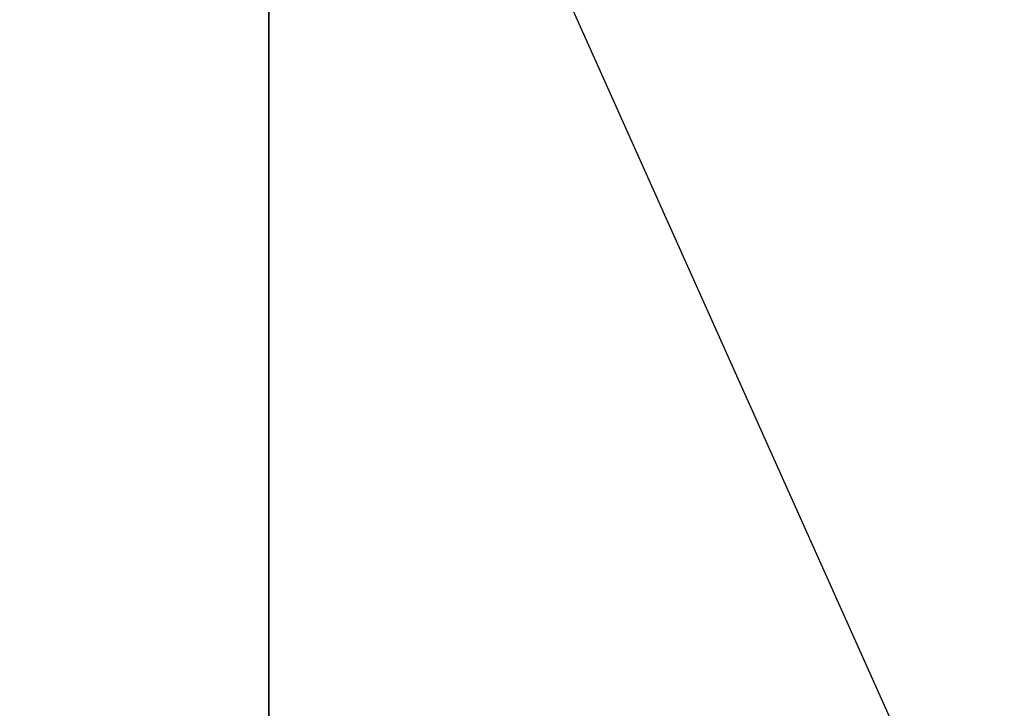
# Model space of a CAD drawing. Extents: x 0 to 80, y 0 to 80.
# Tile 643 of 656: x 10.005953 to 10.006647, y 35.42131 to 35.421796. Entities that reach past the tile are written whole.
import ezdxf

# ---------------------------------------------------------------- set-up
doc = ezdxf.new("R2010")
doc.units = 0
doc.header["$LTSCALE"] = 25.4
doc.layers.get('0').update_dxf_attribs({"color": 13, "linetype": 'CONTINUOUS'})

# ---------------------------------------------------------------- blocks, each defined once
blk = doc.blocks.new('ORBIT-I-KINKIET-20-7806-78')
at = {"color": 7}
for p, q in [((26.40274239, 35.76836014, 302.38388062), (26.45747375, 35.64608002, 302.33685303)), ((26.40274239, 35.64608002, 302.38388062), (26.40274239, 35.76836014, 302.38388062))]:
    blk.add_line(p, q, dxfattribs=at)
mesh = blk.add_polyface(dxfattribs=at)
corners = [(26.40274239, 35.64608002, 302.38388062), (25.67843819, 35.76836014, 302.75234985), (26.40274239, 35.76836014, 302.38388062)]
mesh.append_faces([[corners[k] for k in face] for face in [(0, 1, 2)]], dxfattribs={"color": 7})
mesh = blk.add_polyface(dxfattribs=at)
corners = [(26.40274239, 35.64608002, 302.38388062), (25.67843819, 35.64608002, 302.75234985), (25.67843819, 35.76836014, 302.75234985)]
mesh.append_faces([[corners[k] for k in face] for face in [(0, 1, 2)]], dxfattribs={"color": 7})
mesh = blk.add_polyface(dxfattribs=at)
corners = [(26.88428497, 35.76836014, 346.24627686), (26.13512993, 35.64608002, 345.89315796), (26.88428497, 35.64608002, 346.24627686)]
mesh.append_faces([[corners[k] for k in face] for face in [(0, 1, 2)]], dxfattribs={"color": 7})
mesh = blk.add_polyface(dxfattribs=at)
corners = [(26.88428497, 35.76836014, 346.24627686), (26.13512993, 35.76836014, 345.89315796), (26.13512993, 35.64608002, 345.89315796)]
mesh.append_faces([[corners[k] for k in face] for face in [(0, 1, 2)]], dxfattribs={"color": 7})

msp = doc.modelspace()

# ---------------------------------------------------------------- block references
at = {"color": 0}
msp.add_blockref('ORBIT-I-KINKIET-20-7806-78', (-16.39661407, -0.34607825, -57.5), dxfattribs=at)

doc.saveas('drawing.dxf')
